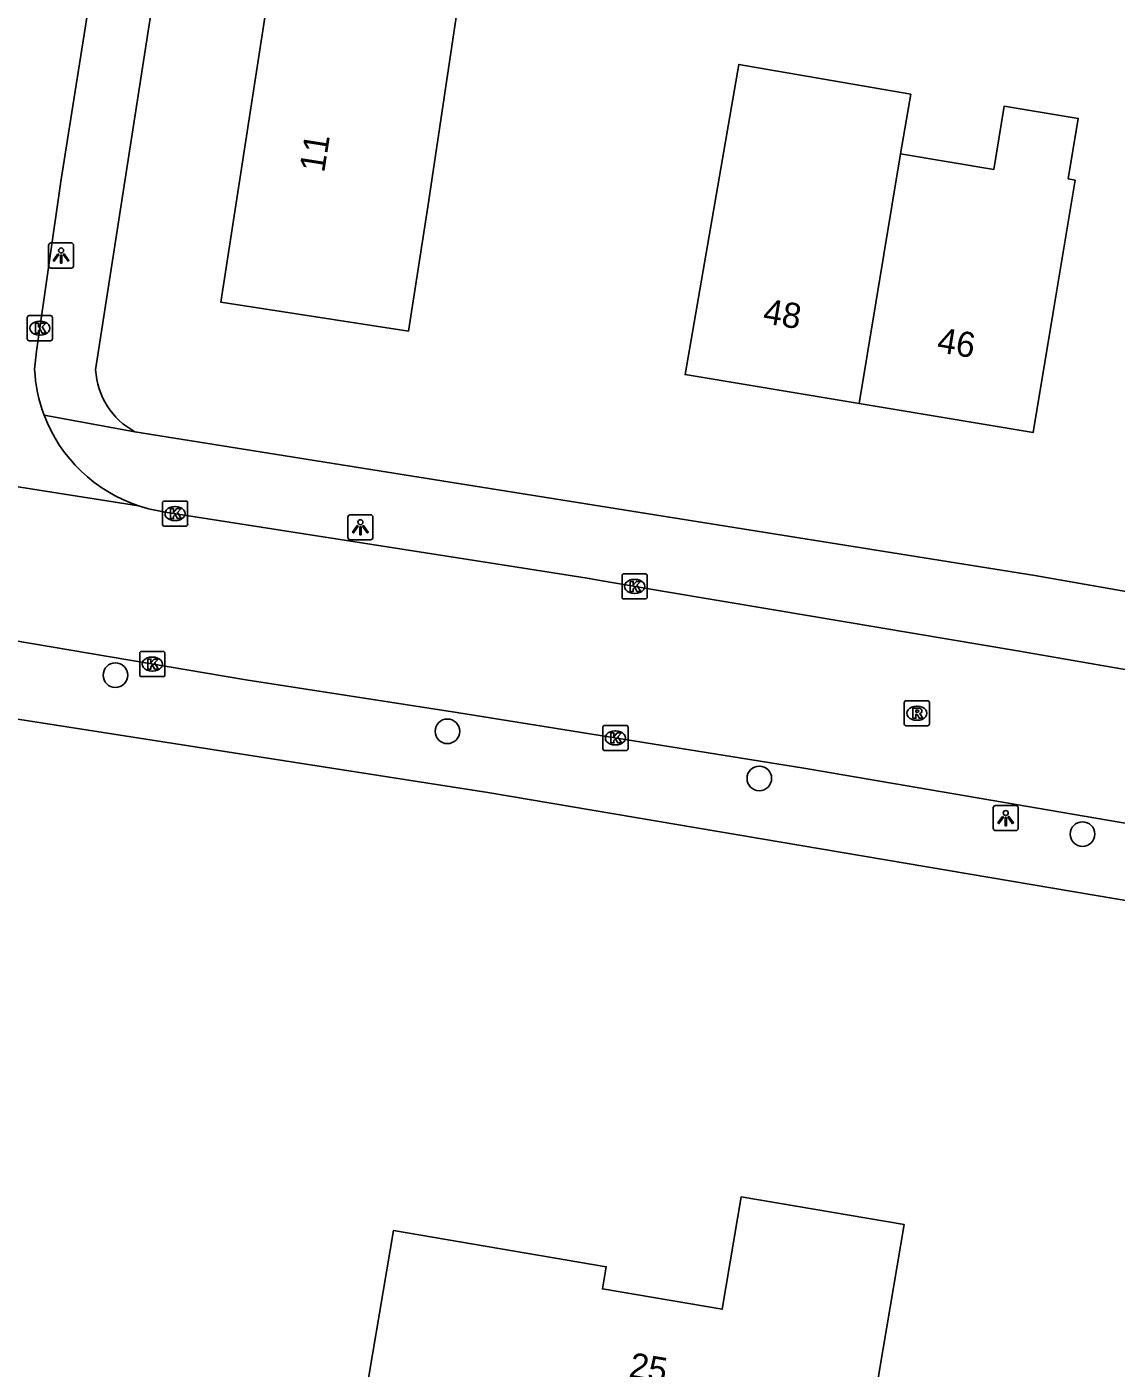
# Model space of a CAD drawing. Extents: x 161486 to 162249, y 379484 to 380829.
# Drawn here: x 161746.2 to 161789.5, y 380408.4 to 380461.7 of the extents above; entities that cross this region are included whole.
import ezdxf

# ---------------------------------------------------------------- set-up
doc = ezdxf.new("R2010")
doc.units = 0
for name, color, linetype in [('IMGEO_Boom', 7, 'Continuous'), ('IMGEO_Kolk', 7, 'Continuous'), ('IMGEO_Lichtpunt', 7, 'Continuous'), ('IMGEO_Pand', 7, 'Continuous'), ('IMGEO_Pand_nummerreeks', 7, 'Continuous'), ('IMGEO_Rijbaan_lokaal_open', 7, 'Continuous'), ('IMGEO_Rioolput', 7, 'Continuous'), ('IMGEO_Voetpad_open', 7, 'Continuous')]:
    doc.layers.add(name, color=color, linetype=linetype)

msp = doc.modelspace()

# ---------------------------------------------------------------- linework, layer by layer
at = {"layer": 'IMGEO_Boom'}
for centre in [(161749.7, 380435.936), (161762.901, 380433.704), (161775.304, 380431.831), (161788.154, 380429.617)]:
    msp.add_circle(centre, 0.489, dxfattribs=at)
at = {"layer": 'IMGEO_Kolk'}
for p, q in [((161746.196, 380449.31), (161746.196, 380450.162)), ((161746.271, 380450.236), (161747.123, 380450.236)), ((161747.197, 380450.162), (161747.197, 380449.31)), ((161746.684, 380450.016), (161746.709, 380450.016)), ((161747.123, 380449.236), (161746.271, 380449.236)), ((161746.707, 380449.456), (161746.682, 380449.456)), ((161751.572, 380441.936), (161751.572, 380442.788)), ((161751.647, 380442.862), (161752.499, 380442.862)), ((161752.573, 380442.788), (161752.573, 380441.936)), ((161752.06, 380442.642), (161752.085, 380442.642)), ((161752.499, 380441.862), (161751.647, 380441.862)), ((161752.083, 380442.082), (161752.058, 380442.082)), ((161769.845, 380439.041), (161769.845, 380439.893)), ((161769.92, 380439.967), (161770.772, 380439.967)), ((161770.333, 380439.747), (161770.358, 380439.747)), ((161770.846, 380439.893), (161770.846, 380439.041)), ((161770.772, 380438.967), (161769.92, 380438.967)), ((161770.356, 380439.187), (161770.331, 380439.187)), ((161750.667, 380435.951), (161750.667, 380436.803)), ((161750.742, 380436.877), (161751.594, 380436.877)), ((161751.668, 380436.803), (161751.668, 380435.951)), ((161751.155, 380436.657), (161751.18, 380436.657)), ((161751.594, 380435.877), (161750.742, 380435.877)), ((161751.178, 380436.097), (161751.153, 380436.097)), ((161769.081, 380433.014), (161769.081, 380433.866)), ((161769.156, 380433.94), (161770.008, 380433.94)), ((161769.569, 380433.72), (161769.594, 380433.72)), ((161770.082, 380433.866), (161770.082, 380433.014)), ((161769.592, 380433.16), (161769.567, 380433.16)), ((161770.008, 380432.94), (161769.156, 380432.94))]:
    msp.add_line(p, q, dxfattribs=at)
for points in [[(161746.196, 380449.31), (161746.196, 380450.162)], [(161746.271, 380450.236), (161747.123, 380450.236)], [(161747.197, 380450.162), (161747.197, 380449.31)], [(161746.517, 380449.936), (161746.64, 380449.936), (161746.64, 380449.785), (161746.77, 380449.936), (161746.934, 380449.936), (161746.788, 380449.785), (161746.941, 380449.536), (161746.789, 380449.536), (161746.704, 380449.7), (161746.64, 380449.633), (161746.64, 380449.536), (161746.517, 380449.536), (161746.517, 380449.936)], [(161747.123, 380449.236), (161746.271, 380449.236)], [(161751.572, 380441.936), (161751.572, 380442.788)], [(161751.647, 380442.862), (161752.499, 380442.862)], [(161752.573, 380442.788), (161752.573, 380441.936)], [(161751.893, 380442.562), (161752.016, 380442.562), (161752.016, 380442.411), (161752.146, 380442.562), (161752.31, 380442.562), (161752.164, 380442.411), (161752.317, 380442.162), (161752.165, 380442.162), (161752.08, 380442.326), (161752.016, 380442.259), (161752.016, 380442.162), (161751.893, 380442.162), (161751.893, 380442.562)], [(161752.499, 380441.862), (161751.647, 380441.862)], [(161769.845, 380439.041), (161769.845, 380439.893)], [(161769.92, 380439.967), (161770.772, 380439.967)], [(161770.166, 380439.667), (161770.289, 380439.667), (161770.289, 380439.516), (161770.419, 380439.667), (161770.583, 380439.667), (161770.437, 380439.516), (161770.59, 380439.267), (161770.438, 380439.267), (161770.353, 380439.431), (161770.289, 380439.364), (161770.289, 380439.267), (161770.166, 380439.267), (161770.166, 380439.667)], [(161770.846, 380439.893), (161770.846, 380439.041)], [(161770.772, 380438.967), (161769.92, 380438.967)], [(161750.667, 380435.951), (161750.667, 380436.803)], [(161750.742, 380436.877), (161751.594, 380436.877)], [(161751.668, 380436.803), (161751.668, 380435.951)], [(161750.988, 380436.577), (161751.111, 380436.577), (161751.111, 380436.426), (161751.241, 380436.577), (161751.405, 380436.577), (161751.259, 380436.426), (161751.412, 380436.177), (161751.26, 380436.177), (161751.175, 380436.341), (161751.111, 380436.274), (161751.111, 380436.177), (161750.988, 380436.177), (161750.988, 380436.577)], [(161751.594, 380435.877), (161750.742, 380435.877)], [(161769.081, 380433.014), (161769.081, 380433.866)], [(161769.156, 380433.94), (161770.008, 380433.94)], [(161769.402, 380433.64), (161769.525, 380433.64), (161769.525, 380433.489), (161769.655, 380433.64), (161769.819, 380433.64), (161769.673, 380433.489), (161769.826, 380433.24), (161769.674, 380433.24), (161769.589, 380433.404), (161769.525, 380433.337), (161769.525, 380433.24), (161769.402, 380433.24), (161769.402, 380433.64)], [(161770.082, 380433.866), (161770.082, 380433.014)], [(161770.008, 380432.94), (161769.156, 380432.94)]]:
    msp.add_lwpolyline(points, dxfattribs=at)
for centre, start, end in [((161746.273, 380450.16), 91.552, 178.448), ((161746.273, 380450.16), 91.552, 178.448), ((161747.121, 380450.16), 1.552, 88.448), ((161747.121, 380450.16), 1.552, 88.448), ((161746.273, 380449.312), 181.552, 268.448), ((161746.273, 380449.312), 181.552, 268.448), ((161747.121, 380449.312), 271.552, 358.448), ((161747.121, 380449.312), 271.552, 358.448), ((161751.649, 380442.786), 91.552, 178.448), ((161751.649, 380442.786), 91.552, 178.448), ((161752.497, 380442.786), 1.552, 88.448), ((161752.497, 380442.786), 1.552, 88.448), ((161751.649, 380441.938), 181.552, 268.448), ((161751.649, 380441.938), 181.552, 268.448), ((161752.497, 380441.938), 271.552, 358.448), ((161752.497, 380441.938), 271.552, 358.448), ((161769.922, 380439.891), 91.552, 178.448), ((161769.922, 380439.891), 91.552, 178.448), ((161770.77, 380439.891), 1.552, 88.448), ((161770.77, 380439.891), 1.552, 88.448), ((161769.922, 380439.043), 181.552, 268.448), ((161769.922, 380439.043), 181.552, 268.448), ((161770.77, 380439.043), 271.552, 358.448), ((161770.77, 380439.043), 271.552, 358.448), ((161750.744, 380436.801), 91.552, 178.448), ((161750.744, 380436.801), 91.552, 178.448), ((161751.592, 380436.801), 1.552, 88.448), ((161751.592, 380436.801), 1.552, 88.448), ((161750.744, 380435.953), 181.552, 268.448), ((161750.744, 380435.953), 181.552, 268.448), ((161751.592, 380435.953), 271.552, 358.448), ((161751.592, 380435.953), 271.552, 358.448), ((161769.158, 380433.864), 91.552, 178.448), ((161769.158, 380433.864), 91.552, 178.448), ((161770.006, 380433.864), 1.552, 88.448), ((161770.006, 380433.864), 1.552, 88.448), ((161769.158, 380433.016), 181.552, 268.448), ((161769.158, 380433.016), 181.552, 268.448), ((161770.006, 380433.016), 271.552, 358.448), ((161770.006, 380433.016), 271.552, 358.448)]:
    msp.add_arc(centre, 0.0765, start, end, dxfattribs=at)
for centre, major_axis, ratio, start_param, end_param in [((161746.683, 380449.736), (-0.387, 0.002), 0.722429, 4.712389, 7.853982), ((161746.708, 380449.736), (-0.39, 0.002), 0.717154, 1.570796, 4.712389), ((161752.059, 380442.362), (-0.387, 0.002), 0.722429, 4.712389, 7.853982), ((161752.084, 380442.362), (-0.39, 0.002), 0.717154, 1.570796, 4.712389), ((161770.332, 380439.467), (-0.387, 0.002), 0.722429, 4.712389, 7.853982), ((161770.357, 380439.467), (-0.39, 0.002), 0.717154, 1.570796, 4.712389), ((161751.154, 380436.377), (-0.387, 0.002), 0.722429, 4.712389, 7.853982), ((161751.179, 380436.377), (-0.39, 0.002), 0.717154, 1.570796, 4.712389), ((161769.568, 380433.44), (-0.387, 0.002), 0.722429, 4.712389, 7.853982), ((161769.593, 380433.44), (-0.39, 0.002), 0.717154, 1.570796, 4.712389)]:
    msp.add_ellipse(centre, major_axis=major_axis, ratio=ratio, start_param=start_param, end_param=end_param, dxfattribs=at)
at = {"layer": 'IMGEO_Lichtpunt'}
for p, q in [((161747.043, 380453.029), (161747.043, 380452.222)), ((161747.043, 380453.029), (161747.043, 380452.222)), ((161747.945, 380453.124), (161747.137, 380453.124)), ((161747.945, 380453.124), (161747.137, 380453.124)), ((161748.039, 380452.222), (161748.039, 380453.029)), ((161748.039, 380452.222), (161748.039, 380453.029)), ((161747.137, 380452.128), (161747.945, 380452.128)), ((161747.137, 380452.128), (161747.945, 380452.128)), ((161758.943, 380442.222), (161758.943, 380441.415)), ((161758.943, 380442.222), (161758.943, 380441.415)), ((161759.845, 380442.317), (161759.037, 380442.317)), ((161759.845, 380442.317), (161759.037, 380442.317)), ((161759.939, 380441.415), (161759.939, 380442.222)), ((161759.939, 380441.415), (161759.939, 380442.222)), ((161759.037, 380441.321), (161759.845, 380441.321)), ((161759.037, 380441.321), (161759.845, 380441.321)), ((161784.603, 380430.657), (161784.603, 380429.85)), ((161784.603, 380430.657), (161784.603, 380429.85)), ((161785.505, 380430.752), (161784.697, 380430.752)), ((161785.505, 380430.752), (161784.697, 380430.752)), ((161785.599, 380429.85), (161785.599, 380430.657)), ((161785.599, 380429.85), (161785.599, 380430.657)), ((161784.697, 380429.756), (161785.505, 380429.756)), ((161784.697, 380429.756), (161785.505, 380429.756))]:
    msp.add_line(p, q, dxfattribs=at)
for points in [[(161747.417, 380452.693), (161747.456, 380452.665), (161747.268, 380452.403), (161747.23, 380452.43), (161747.417, 380452.693)], [(161747.519, 380452.645), (161747.566, 380452.645), (161747.566, 380452.323), (161747.519, 380452.323), (161747.519, 380452.645)], [(161747.629, 380452.665), (161747.667, 380452.692), (161747.854, 380452.43), (161747.815, 380452.402), (161747.629, 380452.665)], [(161759.317, 380441.886), (161759.356, 380441.858), (161759.168, 380441.596), (161759.13, 380441.623), (161759.317, 380441.886)], [(161759.419, 380441.838), (161759.466, 380441.838), (161759.466, 380441.516), (161759.419, 380441.516), (161759.419, 380441.838)], [(161759.529, 380441.858), (161759.567, 380441.885), (161759.754, 380441.623), (161759.715, 380441.595), (161759.529, 380441.858)], [(161784.977, 380430.321), (161785.016, 380430.293), (161784.828, 380430.031), (161784.79, 380430.058), (161784.977, 380430.321)], [(161785.079, 380430.273), (161785.126, 380430.273), (161785.126, 380429.951), (161785.079, 380429.951), (161785.079, 380430.273)], [(161785.189, 380430.293), (161785.227, 380430.32), (161785.414, 380430.058), (161785.375, 380430.03), (161785.189, 380430.293)]]:
    msp.add_lwpolyline(points, dxfattribs=at)
for centre in [(161747.542, 380452.827), (161759.442, 380442.02), (161785.102, 380430.455)]:
    msp.add_circle(centre, 0.0994, dxfattribs=at)
for centre, start, end in [((161747.137, 380453.029), 90, 180), ((161747.137, 380453.029), 90, 180), ((161747.945, 380453.029), 0, 90), ((161747.945, 380453.029), 0, 90), ((161747.137, 380452.222), 180, 270), ((161747.137, 380452.222), 180, 270), ((161747.945, 380452.222), 270, 0), ((161747.945, 380452.222), 270, 360), ((161759.037, 380442.222), 90, 180), ((161759.037, 380442.222), 90, 180), ((161759.845, 380442.222), 0, 90), ((161759.845, 380442.222), 0, 90), ((161759.037, 380441.415), 180, 270), ((161759.037, 380441.415), 180, 270), ((161759.845, 380441.415), 270, 0), ((161759.845, 380441.415), 270, 360), ((161784.697, 380430.657), 90, 180), ((161784.697, 380430.657), 90, 180), ((161785.505, 380430.657), 0, 90), ((161785.505, 380430.657), 0, 90), ((161784.697, 380429.85), 180, 270), ((161784.697, 380429.85), 180, 270), ((161785.505, 380429.85), 270, 0), ((161785.505, 380429.85), 270, 360)]:
    msp.add_arc(centre, 0.0946, start, end, dxfattribs=at)
at = {"layer": 'IMGEO_Pand'}
for points in [[(161761.355, 380449.614), (161753.888, 380450.771), (161755.844, 380463.393), (161756.42, 380467.107), (161760.304, 380466.506), (161759.708, 380462.652), (161763.246, 380462.105), (161762.121, 380454.556), (161761.355, 380449.614)], [(161779.273, 380446.742), (161772.35, 380447.892), (161774.492, 380460.227), (161781.326, 380459.041), (161780.921, 380456.663)], [(161780.921, 380456.663), (161784.623, 380456.048), (161785.041, 380458.567), (161787.986, 380458.078), (161787.586, 380455.67), (161787.859, 380455.624), (161787.012, 380450.525), (161786.193, 380445.592), (161779.273, 380446.742)], [(161779.273, 380446.742), (161780.921, 380456.663)], [(161777.491, 380405.092), (161776.751, 380400.735), (161777.402, 380400.624), (161777.27, 380399.849), (161778.749, 380399.598), (161777.842, 380394.257), (161777.547, 380392.523), (161772.203, 380393.43), (161772.498, 380395.165), (161768.016, 380395.926), (161769.254, 380403.215), (161759.24, 380404.916), (161759.92, 380408.92), (161760.757, 380413.849), (161769.214, 380412.413), (161769.064, 380411.527), (161773.828, 380410.718), (161774.587, 380415.189), (161781.065, 380414.089), (161780.228, 380409.16), (161779.48, 380404.755), (161777.491, 380405.092)]]:
    msp.add_lwpolyline(points, dxfattribs=at)
at = {"layer": 'IMGEO_Rijbaan_lokaal_open'}
for points in [[(161746.487, 380448.105), (161746.564, 380448.816), (161747.536, 380455.574), (161748.798, 380463.6), (161749.749, 380469.769)], [(161722.958, 380447.035), (161750.621, 380442.671)], [(161810.928, 380426.326), (161804.301, 380427.547), (161792.014, 380429.675), (161784.503, 380430.965), (161777.227, 380432.215), (161777.074, 380432.24), (161763.28, 380434.453), (161754.881, 380435.751), (161744.785, 380437.458), (161740.249, 380438.226), (161736.799, 380438.809), (161729.763, 380439.91), (161729.261, 380439.989), (161725.346, 380440.572), (161718.187, 380441.637), (161707.293, 380443.311), (161705.835, 380443.535), (161699.969, 380444.448), (161691.17, 380445.817)], [(161751.68, 380442.423), (161764.573, 380440.4), (161768.452, 380439.791), (161769.059, 380439.687), (161771.448, 380439.277), (161775.879, 380438.531), (161785.575, 380436.899), (161787.48, 380436.57), (161795.804, 380435.133), (161800.051, 380434.4), (161811.738, 380432.305), (161812.021, 380432.261)]]:
    msp.add_lwpolyline(points, dxfattribs=at)
for centre, radius, start, end in [((161752.548, 380448.413), 6.069, 182.9091, 200.6475), ((161752.521, 380448.405), 6.041, 200.6688, 251.6682), ((161752.517, 380448.383), 6.018, 251.6352, 262.0044)]:
    msp.add_arc(centre, radius, start, end, dxfattribs=at)
at = {"layer": 'IMGEO_Rioolput'}
for p, q in [((161781.068, 380433.996), (161781.068, 380434.848)), ((161781.143, 380434.922), (161781.995, 380434.922)), ((161781.556, 380434.702), (161781.581, 380434.702)), ((161782.069, 380434.848), (161782.069, 380433.996)), ((161781.579, 380434.142), (161781.554, 380434.142)), ((161781.995, 380433.922), (161781.143, 380433.922))]:
    msp.add_line(p, q, dxfattribs=at)
for points in [[(161781.068, 380433.996), (161781.068, 380434.848)], [(161781.143, 380434.922), (161781.995, 380434.922)], [(161782.069, 380434.848), (161782.069, 380433.996)], [(161781.657, 380434.62), (161781.405, 380434.622), (161781.405, 380434.222)], [(161781.405, 380434.222), (161781.529, 380434.222), (161781.529, 380434.384), (161781.54, 380434.384)], [(161781.583, 380434.541), (161781.529, 380434.541), (161781.529, 380434.46)], [(161781.529, 380434.46), (161781.581, 380434.46)], [(161781.587, 380434.355), (161781.658, 380434.222), (161781.798, 380434.222), (161781.733, 380434.348)], [(161781.995, 380433.922), (161781.143, 380433.922)]]:
    msp.add_lwpolyline(points, dxfattribs=at)
for centre, radius, start, end in [((161781.145, 380434.846), 0.0765, 91.552, 178.448), ((161781.145, 380434.846), 0.0765, 91.552, 178.448), ((161781.993, 380434.846), 0.0765, 1.552, 88.448), ((161781.993, 380434.846), 0.0765, 1.552, 88.448), ((161781.539, 380434.331), 0.0533, 26.0293, 88.6989), ((161781.565, 380434.649), 0.19, 274.7715, 282.9687), ((161781.589, 380434.445), 0.0964, 77.0061, 93.1865), ((161781.603, 380434.502), 0.0378, 276.6634, 79.6772), ((161781.656, 380434.51), 0.109, 350.3612, 89.416), ((161781.654, 380434.51), 0.112, 277.5842, 350.9817), ((161781.638, 380434.295), 0.108, 29.5134, 73.7905), ((161781.145, 380433.998), 0.0765, 181.552, 268.448), ((161781.145, 380433.998), 0.0765, 181.552, 268.448), ((161781.993, 380433.998), 0.0765, 271.552, 358.448), ((161781.993, 380433.998), 0.0765, 271.552, 358.448)]:
    msp.add_arc(centre, radius, start, end, dxfattribs=at)
for centre, major_axis, ratio, start_param, end_param in [((161781.555, 380434.422), (-0.387, 0.002), 0.722429, 4.712389, 7.853982), ((161781.58, 380434.422), (-0.39, 0.002), 0.717154, 1.570796, 4.712389)]:
    msp.add_ellipse(centre, major_axis=major_axis, ratio=ratio, start_param=start_param, end_param=end_param, dxfattribs=at)
at = {"layer": 'IMGEO_Voetpad_open'}
for points in [[(161752.305, 380469.908), (161748.912, 380448.084)], [(161750.476, 380445.616), (161746.869, 380446.273)], [(161813.525, 380435.115), (161786.262, 380439.895), (161750.477, 380445.615), (161750.476, 380445.616)], [(161910.18, 380403.657), (161870.617, 380411.917), (161833.133, 380419.277), (161827.383, 380420.325), (161803.575, 380424.662), (161764.511, 380431.266), (161690.732, 380442.772)]]:
    msp.add_lwpolyline(points, dxfattribs=at)
msp.add_arc((161751.889, 380448.241), 2.981, 183.0144, 241.7114, dxfattribs=at)

# ---------------------------------------------------------------- texts
at = {"layer": 'IMGEO_Pand_nummerreeks'}
for s, rotation, p in [('11', 81.1911, (161758.001, 380455.895)), ('48', 350.5665, (161775.411, 380449.938)), ('46', 350.5665, (161782.33, 380448.788)), ('25', 350.3628, (161770.082, 380408.028))]:
    msp.add_text(s, height=1, rotation=rotation, dxfattribs=at).set_placement(p)

doc.saveas('drawing.dxf')
